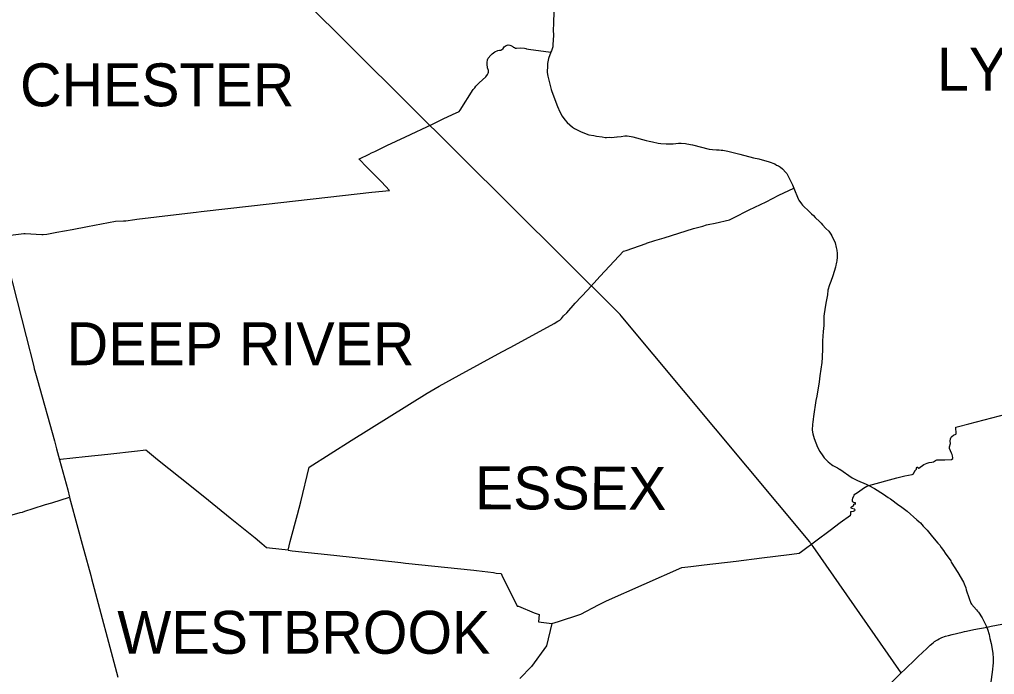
# Model space of a CAD drawing. Extents: x 0 to 2603, y -226 to 830.
# Drawn here: x 232.48 to 263.15, y 534.36 to 554.97 of the extents above; entities that cross this region are included whole.
import ezdxf

# ---------------------------------------------------------------- set-up
doc = ezdxf.new("R2010")
doc.units = 0
for name, color, linetype in [('CT_TSH_Map_Interstate_Roads', 7, 'Continuous'), ('CT_TSH_Map_Town_Limits', 7, 'Continuous'), ('CT_TSH_Map_Town_Text', 7, 'Continuous'), ('CT_TSH_Map_US_and_State_Routes', 7, 'Continuous')]:
    doc.layers.add(name, color=color, linetype=linetype)

msp = doc.modelspace()

# ---------------------------------------------------------------- linework, layer by layer
at = {"layer": 'CT_TSH_Map_Interstate_Roads'}
for points in [[(261.818, 535.619), (262.129, 535.69), (262.205, 535.709)], [(262.205, 535.709), (262.268, 535.721)], [(262.268, 535.721), (262.503, 535.771)], [(262.503, 535.771), (262.921, 535.852), (263.039, 535.875)], [(263.039, 535.875), (263.546, 535.978)], [(261.019, 535.174), (261.124, 535.276), (261.219, 535.359), (261.264, 535.393)], [(261.264, 535.393), (261.353, 535.452), (261.408, 535.483)], [(261.408, 535.483), (261.494, 535.524), (261.612, 535.566), (261.699, 535.59), (261.818, 535.619)], [(260.751, 534.925), (261.019, 535.174)], [(260.212, 534.408), (260.326, 534.52), (260.675, 534.851)], [(260.675, 534.851), (260.751, 534.925)], [(259.595, 533.812), (259.801, 534.002), (259.978, 534.179), (260.212, 534.408)]]:
    msp.add_lwpolyline(points, dxfattribs=at)
at = {"layer": 'CT_TSH_Map_Town_Limits'}
for points in [[(249.285, 555.227), (249.278, 554.841), (249.267, 554.629), (249.274, 554.478), (249.273, 554.317), (249.259, 554.181), (249.256, 554.107), (249.212, 553.975), (249.198, 553.952), (249.2, 553.939)], [(232.199, 548.179), (232.619, 548.231), (232.665, 548.23), (233.189, 548.202), (233.23, 548.197), (233.345, 548.216), (233.661, 548.279), (234.141, 548.363), (234.62, 548.457), (235.5, 548.619), (235.754, 548.63), (235.83, 548.634), (236.115, 548.677), (236.17, 548.68), (237.416, 548.831), (238.039, 548.906), (238.197, 548.92), (239.781, 549.099), (243.565, 549.532), (244.124, 549.591), (243.867, 549.861), (243.422, 550.306), (243.161, 550.577), (243.174, 550.587), (243.477, 550.726), (243.554, 550.769), (243.661, 550.813), (244.038, 550.997), (244.625, 551.274), (245.478, 551.674), (245.832, 551.847), (246.217, 552.029), (246.292, 552.058), (246.312, 552.075), (246.339, 552.113), (246.756, 552.766), (246.804, 552.82), (246.838, 552.868), (246.942, 552.976), (247.149, 553.162), (247.208, 553.238), (247.227, 553.274), (247.237, 553.313), (247.234, 553.366), (247.206, 553.442), (247.189, 553.565), (247.19, 553.615), (247.204, 553.702), (247.225, 553.745), (247.305, 553.84), (247.355, 553.888), (247.433, 553.947), (247.531, 553.989), (247.58, 554.002), (247.618, 554.002), (247.645, 554.012), (247.691, 554.05), (247.729, 554.103), (247.786, 554.144), (247.851, 554.17), (247.902, 554.161), (247.933, 554.152), (247.996, 554.118), (248.014, 554.1), (248.053, 554.083), (248.084, 554.064), (248.116, 554.061), (248.253, 554.079), (248.366, 554.066), (248.411, 554.052), (248.43, 554.042), (248.488, 554.028), (249.2, 553.939)], [(249.2, 553.939), (249.126, 553.737), (249.095, 553.577), (249.085, 553.492), (249.086, 553.43), (249.08, 553.379), (249.079, 553.303), (249.098, 553.182), (249.207, 552.759), (249.224, 552.696), (249.404, 552.229), (249.476, 552.06), (249.549, 551.925), (249.635, 551.812), (249.712, 551.73), (249.881, 551.582), (249.935, 551.537), (250.04, 551.479), (250.149, 551.427), (250.393, 551.341), (250.547, 551.312), (250.63, 551.291), (250.807, 551.271), (250.903, 551.255), (250.944, 551.254), (251.048, 551.261), (251.102, 551.258), (251.27, 551.274), (251.281, 551.273), (251.405, 551.287), (251.527, 551.305), (251.598, 551.305), (251.721, 551.289), (251.775, 551.278), (252.193, 551.155), (252.292, 551.134), (252.395, 551.118), (252.568, 551.074), (252.659, 551.063), (252.824, 551.053), (253.04, 551.053), (253.213, 551.075), (253.294, 551.077), (253.432, 551.066), (253.468, 551.054), (253.647, 551.022), (254.178, 550.89), (254.283, 550.875), (254.403, 550.865), (254.488, 550.863), (254.55, 550.856), (254.6, 550.858), (254.761, 550.827), (255.138, 550.732), (255.566, 550.614), (255.738, 550.583), (256.061, 550.492), (256.239, 550.421), (256.296, 550.386), (256.356, 550.357), (256.416, 550.315), (256.476, 550.263), (256.59, 550.149), (256.617, 550.116), (256.736, 549.895), (256.799, 549.765), (256.838, 549.66)], [(240.93, 538.267), (241.001, 538.542), (241.23, 539.397), (241.333, 539.789), (241.598, 540.878), (242.92, 541.718), (245.31, 543.208), (245.681, 543.433), (246.307, 543.778), (247.652, 544.509), (247.912, 544.644), (248.163, 544.778), (249.298, 545.405), (249.42, 545.478), (249.478, 545.506), (249.534, 545.561), (249.59, 545.639), (249.696, 545.74), (249.962, 546.037), (250.348, 546.449), (250.747, 546.886), (251.476, 547.673), (251.569, 547.702), (252.198, 547.921), (252.206, 547.926), (252.464, 548.008), (252.763, 548.096), (253.686, 548.386), (253.977, 548.468), (254.095, 548.502), (254.145, 548.516), (254.368, 548.563), (254.81, 548.666), (254.836, 548.674), (254.935, 548.727), (255.437, 548.978), (255.969, 549.233), (256.367, 549.437), (256.838, 549.66)], [(256.838, 549.66), (256.974, 549.323), (256.995, 549.286), (257.076, 549.168), (257.111, 549.121), (257.331, 548.915), (257.397, 548.847), (257.451, 548.798), (257.512, 548.734), (257.654, 548.599), (257.695, 548.553), (257.744, 548.51), (257.842, 548.395), (257.933, 548.302), (258.003, 548.208), (258.031, 548.162), (258.133, 547.937), (258.172, 547.794), (258.192, 547.708), (258.205, 547.606), (258.205, 547.491), (258.187, 547.373), (258.175, 547.327), (258.172, 547.276), (258.159, 547.232), (258.149, 547.175), (258.068, 546.901), (258.001, 546.727), (257.958, 546.615), (257.908, 546.45), (257.891, 546.307), (257.857, 546.092), (257.825, 545.914), (257.785, 545.636), (257.778, 545.499), (257.777, 545.336), (257.756, 545.146), (257.741, 544.851), (257.74, 544.532), (257.731, 544.415), (257.732, 544.327), (257.723, 544.178), (257.651, 543.751), (257.63, 543.57), (257.562, 543.115), (257.531, 542.979), (257.46, 542.474), (257.441, 542.395), (257.435, 542.295), (257.425, 542.238), (257.415, 542.05), (257.431, 541.93), (257.472, 541.783), (257.581, 541.513), (257.66, 541.376), (257.749, 541.236), (257.793, 541.179), (257.922, 541.053), (258.018, 540.963), (258.066, 540.931), (258.213, 540.857), (258.278, 540.82), (258.289, 540.817), (258.667, 540.546), (258.836, 540.457), (259.117, 540.344), (259.198, 540.302)], [(231.893, 548.136), (231.965, 547.848), (231.981, 547.794), (232.692, 544.994), (232.932, 544.045), (232.949, 543.973), (232.971, 543.911), (233.054, 543.619), (233.583, 541.71), (233.65, 541.456), (233.743, 541.115)], [(259.198, 540.302), (260.08, 540.543), (260.324, 540.605), (260.564, 540.651), (260.601, 540.674), (260.614, 540.708), (260.643, 540.746), (260.648, 540.77), (260.68, 540.805), (260.695, 540.814), (260.7, 540.855), (260.718, 540.881), (260.725, 540.878), (260.761, 540.853), (260.771, 540.854), (260.921, 540.96), (261.028, 541.008), (261.091, 541.024), (261.18, 541.035), (261.234, 541.054), (261.298, 541.092), (261.336, 541.11), (261.389, 541.114), (261.587, 541.11), (261.801, 541.123), (261.833, 541.155), (261.838, 541.18), (261.83, 541.235), (261.819, 541.276), (261.801, 541.319), (261.763, 541.394), (261.734, 541.473), (261.738, 541.525), (261.765, 541.627), (261.758, 541.702), (261.769, 541.77), (261.787, 541.822), (261.81, 541.85), (261.858, 541.893), (261.932, 541.919), (261.942, 541.928), (261.937, 542.138), (262.02, 542.163), (262.344, 542.248), (263.785, 542.623)], [(240.93, 538.267), (240.346, 538.331), (240.252, 538.342), (240.108, 538.47), (239.895, 538.643), (239.105, 539.274), (238.426, 539.831), (237.894, 540.258), (236.829, 541.108), (236.513, 541.372), (236.456, 541.416), (236.375, 541.405), (236.195, 541.384), (235.262, 541.282), (234.553, 541.21), (233.771, 541.127), (233.743, 541.115)], [(233.743, 541.115), (234, 540.167), (234.06, 539.937)], [(249.227, 535.958), (249.441, 536.028), (250.104, 536.247), (250.143, 536.256), (250.696, 536.549), (250.948, 536.672), (253.318, 537.721), (253.596, 537.756), (254.021, 537.806), (255.022, 537.926), (255.835, 538.033), (256.694, 538.137), (256.927, 538.161), (257.002, 538.174), (257.079, 538.225), (257.981, 538.901), (258.299, 539.141), (258.617, 539.37), (258.633, 539.4), (258.625, 539.459), (258.634, 539.484), (258.646, 539.49), (258.717, 539.498), (258.753, 539.517), (258.762, 539.531), (258.761, 539.545), (258.741, 539.563), (258.655, 539.586), (258.637, 539.602), (258.637, 539.625), (258.718, 539.673), (258.723, 539.684), (258.725, 539.722), (258.746, 539.728), (258.769, 539.719), (258.778, 539.724), (258.779, 539.733), (258.773, 539.756), (258.747, 539.762), (258.703, 539.78), (258.681, 539.803), (258.682, 539.852), (258.693, 539.911), (258.724, 539.982), (258.74, 540.001), (258.757, 540.03), (258.784, 540.057), (258.869, 540.108), (259.028, 540.218), (259.138, 540.286), (259.198, 540.302)], [(259.198, 540.302), (259.378, 540.207), (259.653, 540.028), (259.8, 539.927), (259.874, 539.881), (260.142, 539.686), (260.192, 539.654), (260.401, 539.495), (260.705, 539.229), (260.766, 539.168), (260.816, 539.127), (260.904, 539.027), (261.026, 538.902), (261.195, 538.692), (261.365, 538.495), (261.426, 538.423), (261.468, 538.355), (261.545, 538.259), (261.598, 538.178), (261.772, 537.932), (261.79, 537.894), (261.993, 537.567), (262.172, 537.261), (262.198, 537.207), (262.245, 537.081), (262.259, 537.018), (262.354, 536.753), (262.404, 536.607), (262.427, 536.568), (262.581, 536.396), (262.613, 536.354), (262.65, 536.314), (262.762, 536.136), (262.888, 535.894), (262.927, 535.789), (262.977, 535.618), (263.002, 535.492), (263.045, 535.329), (263.092, 535.028), (263.109, 534.865), (263.111, 534.722), (263.077, 534.432), (263.028, 534.127)], [(231.811, 539.26), (232.51, 539.451), (232.582, 539.467), (232.65, 539.493), (232.913, 539.579), (233.298, 539.706), (233.497, 539.762), (234.06, 539.937)], [(234.055, 539.932), (234.089, 539.815), (234.491, 538.341), (234.51, 538.267), (234.728, 537.468), (234.75, 537.38), (235.579, 534.273)], [(240.93, 538.267), (241.063, 538.247), (242.367, 538.109), (244.478, 537.881), (244.624, 537.866), (246.77, 537.639), (246.859, 537.626), (247.395, 537.572), (247.473, 537.55), (247.634, 537.539), (247.673, 537.435), (248.088, 536.623), (248.132, 536.513), (248.175, 536.503), (248.676, 536.297), (248.832, 536.242), (248.806, 536.014), (249.227, 535.958)], [(249.227, 535.958), (249.057, 535.26), (248.582, 534.612), (248.22, 534.229)]]:
    msp.add_lwpolyline(points, dxfattribs=at)
at = {"layer": 'CT_TSH_Map_US_and_State_Routes'}
for p, q in [((251.282, 545.782), (239.9, 557.103)), ((257.338, 538.528), (251.408, 545.644)), ((260.212, 534.408), (257.444, 538.389))]:
    msp.add_line(p, q, dxfattribs=at)
for centre, start, end in [((249.872, 544.364), 39.8035, 45.1543), ((255.802, 537.247), 34.8112, 39.8035)]:
    msp.add_arc(centre, 2, start, end, dxfattribs=at)

# ---------------------------------------------------------------- texts
at = {"layer": 'CT_TSH_Map_Town_Text'}
for s, p in [('LYME', (261.341, 552.727)), ('CHESTER', (232.502, 552.235)), ('DEEP RIVER', (233.97, 544.089)), ('WESTBROOK', (235.559, 535.01))]:
    msp.add_text(s, height=1.35, dxfattribs=at).set_placement(p)
msp.add_text('ESSEX', height=1.35, rotation=359.7967, dxfattribs=at).set_placement((246.805, 539.559))

doc.saveas('drawing.dxf')
